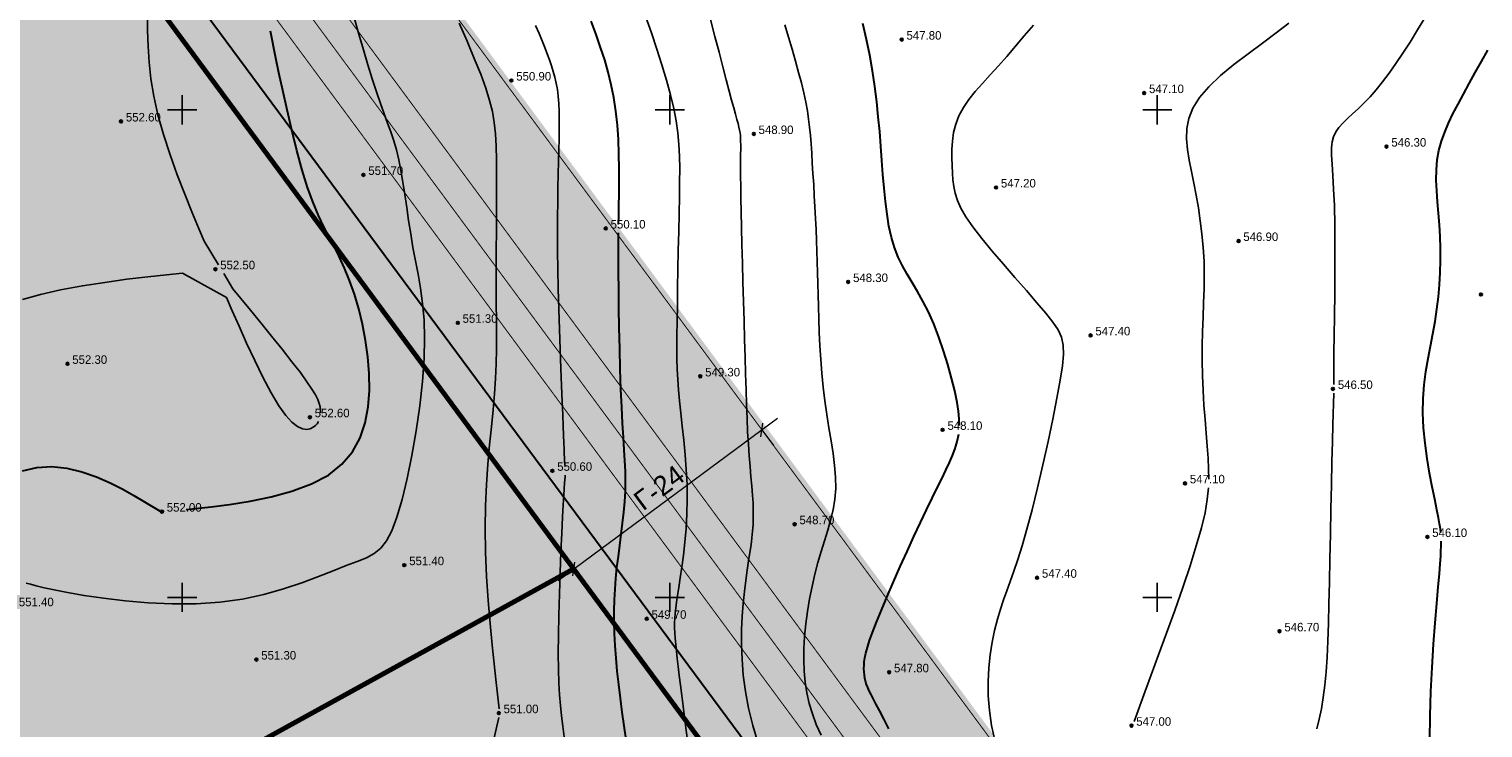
# Model space of a CAD drawing. Extents: x 10527 to 38813, y 13847 to 37526.
# Tile 980 of 1056: x 35937 to 36086, y 36875 to 36946. Entities that reach past the tile are written whole.
import ezdxf

# ---------------------------------------------------------------- set-up
doc = ezdxf.new("R2010")
doc.units = 0
doc.header["$LTSCALE"] = 0.5
doc.header["$MEASUREMENT"] = 0
doc.header["$PDMODE"] = 32
doc.header["$PDSIZE"] = 0.3
for name, pattern in [('CONTI', [0]), ('GOST2.303 6', [12, 8, -1.5, 1, -1.5]), ('STRIH_1', [3, 2, -1])]:
    doc.linetypes.add(name, pattern=pattern)
for name, color, linetype in [('(004) Точки рельефа', 7, 'Continuous'), ('GORIZDEFAULT', 32, 'CONTI'), ('PI_TTDEFAULT', 5, 'CONTI'), ('SETKR', 2, 'CONTI'), ('Штрих Стекло', 7, 'Continuous')]:
    doc.layers.add(name, color=color, linetype=linetype)
doc.layers.add('(032) Горизонтали утолщенные', color=32, linetype='Continuous', lineweight=30)
doc.layers.add('.', color=7, linetype='Continuous', lineweight=15)
doc.styles.add('D-431', font='txt')
doc.styles.add('saddenly', font='arial.ttf')
doc.dimstyles.new('КАТЯ 200-not_rotation', dxfattribs={"dimtxt": 2, "dimasz": 1, "dimexe": 2, "dimexo": 0, "dimgap": 0.5, "dimtad": 1, "dimdec": 0, "dimzin": 0, "dimdsep": 46, "dimtxsty": 'saddenly', "dimblk": 'OBLIQUE', "dimcen": 10, "dimdle": 2, "dimclrd": 18, "dimclre": 18, "dimclrt": 18, "dimadec": 0, "dimazin": 0, "dimtfac": 1, "dimtdec": 0, "dimtofl": 0, "dimtmove": 0, "dimatfit": 3, "dimfxl": 1, "dimtolj": 1, "dimtzin": 0, "dimlwd": 0, "dimlwe": 0, "dimarcsym": 0})

# ---------------------------------------------------------------- blocks, each defined once
blk = doc.blocks.new('BL_333')
at = {"color": 0}
for p, q in [((0, -1.5), (0, 1.5)), ((-1.5, 0), (1.5, 0))]:
    blk.add_line(p, q, dxfattribs=at)
blk = doc.blocks.new('gergrgrre')
at = {"layer": '(032) Горизонтали утолщенные', "color": 32}
for points in [[(360879.7, 4201017.62, 548), (360879.68, 4201018.32, 548), (360879.61, 4201019.1, 548), (360879.47, 4201019.98, 548), (360879.23, 4201021.17, 548), (360878.91, 4201022.48, 548), (360878.53, 4201023.87, 548), (360878.08, 4201025.29, 548), (360877.6, 4201026.69, 548), (360877.08, 4201028.04, 548), (360876.53, 4201029.28, 548), (360875.97, 4201030.38, 548), (360875.42, 4201031.37, 548), (360874.87, 4201032.28, 548), (360874.35, 4201033.15, 548), (360873.87, 4201034.01, 548), (360873.43, 4201034.9, 548), (360873.05, 4201035.87, 548), (360872.73, 4201036.92, 548), (360872.48, 4201038.08, 548), (360872.28, 4201039.31, 548), (360872.11, 4201040.61, 548), (360871.98, 4201041.97, 548), (360871.86, 4201043.38, 548), (360871.75, 4201044.82, 548), (360871.65, 4201046.29, 548), (360871.53, 4201047.79, 548), (360871.39, 4201049.3, 548), (360871.23, 4201050.84, 548), (360871.03, 4201052.41, 548), (360870.8, 4201053.99, 548), (360870.51, 4201055.6, 548), (360870.17, 4201057.23, 548), (360869.79, 4201058.85, 548)], [(360844.75, 4201038.28, 550), (360844.77, 4201039.18, 550), (360844.79, 4201040.2, 550), (360844.81, 4201041.33, 550), (360844.82, 4201042.61, 550), (360844.82, 4201044, 550), (360844.79, 4201045.46, 550), (360844.73, 4201046.95, 550), (360844.63, 4201048.44, 550), (360844.48, 4201049.88, 550), (360844.28, 4201051.26, 550), (360844.01, 4201052.58, 550), (360843.7, 4201053.86, 550), (360843.33, 4201055.13, 550), (360842.91, 4201056.41, 550), (360842.45, 4201057.72, 550), (360841.94, 4201059.09, 550)], [(360929.08, 4201006.64, 546), (360929.03, 4201007.03, 546), (360928.95, 4201007.53, 546), (360928.83, 4201008.17, 546), (360928.67, 4201008.99, 546), (360928.45, 4201010.07, 546), (360928.19, 4201011.33, 546), (360927.92, 4201012.74, 546), (360927.67, 4201014.25, 546), (360927.45, 4201015.81, 546), (360927.29, 4201017.38, 546), (360927.22, 4201018.93, 546), (360927.25, 4201020.4, 546), (360927.36, 4201021.81, 546), (360927.54, 4201023.17, 546), (360927.76, 4201024.49, 546), (360928.01, 4201025.77, 546), (360928.26, 4201027.04, 546), (360928.49, 4201028.3, 546), (360928.68, 4201029.55, 546), (360928.83, 4201030.81, 546), (360928.94, 4201032.07, 546), (360929.01, 4201033.32, 546), (360929.05, 4201034.56, 546), (360929.04, 4201035.8, 546), (360929, 4201037.02, 546), (360928.92, 4201038.22, 546), (360928.83, 4201039.4, 546), (360928.73, 4201040.56, 546), (360928.66, 4201041.69, 546), (360928.61, 4201042.79, 546), (360928.63, 4201043.85, 546), (360928.71, 4201044.87, 546), (360928.88, 4201045.84, 546), (360929.14, 4201046.79, 546), (360929.47, 4201047.71, 546), (360929.87, 4201048.65, 546), (360930.32, 4201049.59, 546), (360930.84, 4201050.58, 546), (360931.39, 4201051.61, 546), (360931.98, 4201052.7, 546), (360932.61, 4201053.83, 546), (360933.25, 4201054.97, 546), (360933.91, 4201056.12, 546)], [(360800.4, 4201009, 552), (360801.36, 4201009.11, 552), (360802.97, 4201009.29, 552), (360804.87, 4201009.53, 552), (360806.96, 4201009.87, 552), (360809.13, 4201010.31, 552), (360811.26, 4201010.89, 552), (360813.25, 4201011.63, 552), (360814.99, 4201012.54, 552), (360816.39, 4201013.65, 552), (360817.46, 4201014.93, 552), (360818.25, 4201016.36, 552), (360818.77, 4201017.91, 552), (360819.08, 4201019.54, 552), (360819.21, 4201021.23, 552), (360819.19, 4201022.95, 552), (360819.05, 4201024.66, 552), (360818.81, 4201026.36, 552), (360818.49, 4201028.02, 552), (360818.1, 4201029.61, 552), (360817.66, 4201031.11, 552), (360817.17, 4201032.51, 552), (360816.66, 4201033.77, 552), (360816.14, 4201034.9, 552), (360815.61, 4201035.95, 552), (360815.07, 4201036.97, 552), (360814.53, 4201038.02, 552), (360813.98, 4201039.17, 552), (360813.43, 4201040.49, 552), (360812.87, 4201042.03, 552), (360812.31, 4201043.83, 552), (360811.77, 4201045.82, 552), (360811.24, 4201047.91, 552), (360810.76, 4201050, 552), (360810.31, 4201052, 552), (360809.93, 4201053.8, 552), (360809.61, 4201055.32, 552), (360809.07, 4201058.06, 552)], [(360845.52, 4200985.41, 550), (360845.32, 4200986.82, 550), (360845.13, 4200988.24, 550), (360844.94, 4200989.65, 550), (360844.77, 4200991.05, 550), (360844.62, 4200992.43, 550), (360844.49, 4200993.77, 550), (360844.39, 4200995.06, 550), (360844.32, 4200996.29, 550), (360844.29, 4200997.47, 550), (360844.3, 4200998.62, 550), (360844.33, 4200999.74, 550), (360844.39, 4201000.84, 550), (360844.48, 4201001.95, 550), (360844.59, 4201003.06, 550), (360844.73, 4201004.19, 550), (360844.87, 4201005.33, 550), (360845.03, 4201006.47, 550), (360845.17, 4201007.61, 550), (360845.3, 4201008.73, 550), (360845.4, 4201009.82, 550), (360845.46, 4201010.88, 550), (360845.48, 4201011.91, 550), (360845.46, 4201012.93, 550), (360845.41, 4201014, 550), (360845.34, 4201015.14, 550), (360845.25, 4201016.41, 550), (360845.16, 4201017.85, 550), (360845.07, 4201019.49, 550), (360844.99, 4201021.36, 550), (360844.93, 4201023.4, 550), (360844.87, 4201025.53, 550), (360844.83, 4201027.66, 550), (360844.79, 4201029.72, 550), (360844.77, 4201031.62, 550), (360844.75, 4201033.28, 550), (360844.74, 4201034.59, 550), (360844.73, 4201035.67, 550), (360844.73, 4201036.59, 550), (360844.74, 4201037.4, 550)], [(360872.46, 4200986.5, 548), (360871.94, 4200987.55, 548), (360871.51, 4200988.39, 548), (360871.15, 4200989.07, 548), (360870.87, 4200989.62, 548), (360870.64, 4200990.05, 548), (360870.46, 4200990.42, 548), (360870.31, 4200990.75, 548), (360870.19, 4200991.07, 548), (360870.09, 4200991.39, 548), (360870.02, 4200991.71, 548), (360869.97, 4200992.03, 548), (360869.94, 4200992.35, 548), (360869.92, 4200992.69, 548), (360869.93, 4200993.04, 548), (360869.95, 4200993.4, 548), (360870.01, 4200993.81, 548), (360870.11, 4200994.28, 548), (360870.27, 4200994.86, 548), (360870.49, 4200995.56, 548), (360870.8, 4200996.41, 548), (360871.2, 4200997.45, 548), (360871.71, 4200998.69, 548), (360872.3, 4201000.08, 548), (360872.95, 4201001.59, 548), (360873.64, 4201003.15, 548), (360874.34, 4201004.72, 548), (360875.04, 4201006.25, 548), (360875.72, 4201007.68, 548), (360876.34, 4201008.99, 548), (360876.91, 4201010.16, 548), (360877.43, 4201011.22, 548), (360877.89, 4201012.17, 548), (360878.31, 4201013.04, 548), (360878.68, 4201013.82, 548), (360878.99, 4201014.55, 548), (360879.28, 4201015.28, 548), (360879.49, 4201016, 548), (360879.64, 4201016.74, 548)], [(360783.61, 4201012.98, 552), (360785.1, 4201013.31, 552), (360786.63, 4201013.41, 552), (360788.17, 4201013.25, 552), (360789.71, 4201012.88, 552), (360791.2, 4201012.35, 552), (360792.61, 4201011.73, 552), (360793.9, 4201011.08, 552), (360795.03, 4201010.44, 552), (360795.97, 4201009.89, 552), (360797.93, 4201008.75, 552)], [(360927.96, 4200985.39, 546), (360927.97, 4200987.86, 546), (360928.05, 4200990.35, 546), (360928.17, 4200992.82, 546), (360928.33, 4200995.19, 546), (360928.5, 4200997.4, 546), (360928.67, 4200999.38, 546), (360928.81, 4201001.07, 546), (360928.93, 4201002.41, 546), (360929.01, 4201003.44, 546), (360929.06, 4201004.23, 546), (360929.09, 4201004.8, 546), (360929.11, 4201005.22, 546), (360929.12, 4201005.52, 546), (360929.12, 4201005.76, 546)]]:
    blk.add_polyline3d(points, dxfattribs=at)
at = {"layer": 'GORIZDEFAULT', "color": 32}
for points in [[(360784.02, 4201001.47, 551.5), (360784.45, 4201001.35, 551.5), (360785.04, 4201001.19, 551.5), (360785.84, 4201000.99, 551.5), (360786.89, 4201000.76, 551.5), (360788.25, 4201000.49, 551.5), (360789.95, 4201000.19, 551.5), (360791.94, 4200999.9, 551.5), (360794.15, 4200999.63, 551.5), (360796.52, 4200999.43, 551.5), (360798.97, 4200999.32, 551.5), (360801.44, 4200999.33, 551.5), (360803.86, 4200999.49, 551.5), (360806.18, 4200999.82, 551.5), (360808.36, 4201000.3, 551.5), (360810.39, 4201000.87, 551.5), (360812.27, 4201001.49, 551.5), (360813.98, 4201002.13, 551.5), (360815.5, 4201002.73, 551.5), (360816.83, 4201003.26, 551.5), (360817.95, 4201003.69, 551.5), (360818.89, 4201004.07, 551.5), (360819.69, 4201004.5, 551.5), (360820.37, 4201005.05, 551.5), (360820.96, 4201005.8, 551.5), (360821.51, 4201006.84, 551.5), (360822.03, 4201008.23, 551.5), (360822.55, 4201010.03, 551.5), (360823.07, 4201012.18, 551.5), (360823.56, 4201014.56, 551.5), (360824, 4201017.09, 551.5), (360824.37, 4201019.65, 551.5), (360824.65, 4201022.15, 551.5), (360824.82, 4201024.49, 551.5), (360824.86, 4201026.58, 551.5), (360824.8, 4201028.46, 551.5), (360824.65, 4201030.15, 551.5), (360824.44, 4201031.7, 551.5), (360824.19, 4201033.15, 551.5), (360823.93, 4201034.53, 551.5), (360823.67, 4201035.9, 551.5), (360823.44, 4201037.27, 551.5), (360823.22, 4201038.65, 551.5), (360823.03, 4201040, 551.5), (360822.83, 4201041.32, 551.5), (360822.64, 4201042.59, 551.5), (360822.43, 4201043.78, 551.5), (360822.21, 4201044.89, 551.5), (360821.97, 4201045.89, 551.5), (360821.7, 4201046.83, 551.5), (360821.4, 4201047.74, 551.5), (360821.07, 4201048.65, 551.5), (360820.72, 4201049.61, 551.5), (360820.34, 4201050.67, 551.5), (360819.93, 4201051.84, 551.5), (360819.49, 4201053.18, 551.5), (360819.04, 4201054.63, 551.5), (360818.58, 4201056.17, 551.5), (360818.12, 4201057.75, 551.5), (360817.67, 4201059.34, 551.5)], [(360803.73, 4201034.09, 552.5), (360802.26, 4201036.54, 552.5), (360801.68, 4201037.9, 552.5), (360801, 4201039.53, 552.5), (360800.26, 4201041.37, 552.5), (360799.5, 4201043.35, 552.5), (360798.76, 4201045.4, 552.5), (360798.09, 4201047.47, 552.5), (360797.52, 4201049.48, 552.5), (360797.1, 4201051.39, 552.5), (360796.8, 4201053.19, 552.5), (360796.61, 4201054.9, 552.5), (360796.5, 4201056.55, 552.5), (360796.46, 4201058.15, 552.5), (360796.45, 4201059.71, 552.5)], [(360839.26, 4201013.42, 550.5), (360839.25, 4201013.67, 550.5), (360839.22, 4201013.95, 550.5), (360839.2, 4201014.29, 550.5), (360839.18, 4201014.71, 550.5), (360839.16, 4201015.22, 550.5), (360839.13, 4201015.85, 550.5), (360839.11, 4201016.63, 550.5), (360839.07, 4201017.57, 550.5), (360839.03, 4201018.71, 550.5), (360838.97, 4201020.08, 550.5), (360838.91, 4201021.68, 550.5), (360838.84, 4201023.49, 550.5), (360838.76, 4201025.44, 550.5), (360838.69, 4201027.48, 550.5), (360838.62, 4201029.56, 550.5), (360838.56, 4201031.63, 550.5), (360838.52, 4201033.64, 550.5), (360838.49, 4201035.54, 550.5), (360838.49, 4201037.33, 550.5), (360838.49, 4201039, 550.5), (360838.51, 4201040.57, 550.5), (360838.53, 4201042.04, 550.5), (360838.56, 4201043.42, 550.5), (360838.59, 4201044.7, 550.5), (360838.63, 4201045.89, 550.5), (360838.65, 4201047, 550.5), (360838.67, 4201048.03, 550.5), (360838.67, 4201048.98, 550.5), (360838.66, 4201049.85, 550.5), (360838.63, 4201050.67, 550.5), (360838.57, 4201051.41, 550.5), (360838.48, 4201052.1, 550.5), (360838.37, 4201052.74, 550.5), (360838.23, 4201053.35, 550.5), (360838.06, 4201053.95, 550.5), (360837.88, 4201054.53, 550.5), (360837.67, 4201055.12, 550.5), (360837.44, 4201055.74, 550.5), (360837.19, 4201056.39, 550.5), (360836.91, 4201057.08, 550.5), (360836.6, 4201057.83, 550.5), (360836.24, 4201058.66, 550.5)], [(360859.06, 4200985.02, 549), (360858.51, 4200986.85, 549), (360858.08, 4200988.62, 549), (360857.76, 4200990.35, 549), (360857.54, 4200992.03, 549), (360857.41, 4200993.64, 549), (360857.35, 4200995.19, 549), (360857.36, 4200996.66, 549), (360857.42, 4200998.06, 549), (360857.52, 4200999.37, 549), (360857.65, 4201000.6, 549), (360857.79, 4201001.74, 549), (360857.94, 4201002.79, 549), (360858.09, 4201003.74, 549), (360858.22, 4201004.6, 549), (360858.34, 4201005.37, 549), (360858.43, 4201006.09, 549), (360858.5, 4201006.78, 549), (360858.55, 4201007.45, 549), (360858.57, 4201008.14, 549), (360858.57, 4201008.87, 549), (360858.54, 4201009.65, 549), (360858.48, 4201010.49, 549), (360858.41, 4201011.4, 549), (360858.33, 4201012.37, 549), (360858.24, 4201013.41, 549), (360858.15, 4201014.53, 549), (360858.07, 4201015.72, 549), (360857.99, 4201016.99, 549), (360857.93, 4201018.34, 549), (360857.87, 4201019.77, 549), (360857.82, 4201021.3, 549), (360857.77, 4201022.92, 549), (360857.73, 4201024.63, 549), (360857.67, 4201026.45, 549), (360857.62, 4201028.37, 549), (360857.56, 4201030.34, 549), (360857.51, 4201032.33, 549), (360857.45, 4201034.29, 549), (360857.4, 4201036.18, 549), (360857.36, 4201037.94, 549), (360857.32, 4201039.55, 549), (360857.3, 4201040.95, 549), (360857.28, 4201042.17, 549), (360857.27, 4201043.21, 549), (360857.27, 4201044.09, 549), (360857.27, 4201044.83, 549), (360857.27, 4201045.45, 549), (360857.28, 4201045.97, 549), (360857.28, 4201046.4, 549), (360857.27, 4201046.76, 549), (360857.26, 4201047.07, 549), (360857.24, 4201047.36, 549), (360857.21, 4201047.63, 549), (360857.16, 4201047.91, 549), (360857.09, 4201048.23, 549), (360857, 4201048.59, 549), (360856.88, 4201049.02, 549), (360856.73, 4201049.55, 549), (360856.56, 4201050.2, 549), (360856.34, 4201050.98, 549), (360856.09, 4201051.93, 549), (360855.79, 4201053.07, 549), (360855.44, 4201054.4, 549), (360855.06, 4201055.91, 549), (360854.64, 4201057.54, 549), (360854.19, 4201059.27, 549)], [(360883.34, 4200985.35, 547.5), (360883, 4200986.87, 547.5), (360882.78, 4200988.4, 547.5), (360882.67, 4200989.9, 547.5), (360882.65, 4200991.36, 547.5), (360882.72, 4200992.77, 547.5), (360882.86, 4200994.12, 547.5), (360883.06, 4200995.4, 547.5), (360883.32, 4200996.61, 547.5), (360883.6, 4200997.75, 547.5), (360883.91, 4200998.79, 547.5), (360884.23, 4200999.75, 547.5), (360884.56, 4201000.68, 547.5), (360884.92, 4201001.64, 547.5), (360885.29, 4201002.68, 547.5), (360885.7, 4201003.88, 547.5), (360886.15, 4201005.3, 547.5), (360886.63, 4201006.99, 547.5), (360887.16, 4201008.99, 547.5), (360887.71, 4201011.22, 547.5), (360888.26, 4201013.59, 547.5), (360888.79, 4201015.98, 547.5), (360889.28, 4201018.29, 547.5), (360889.71, 4201020.42, 547.5), (360890.05, 4201022.26, 547.5), (360890.28, 4201023.74, 547.5), (360890.39, 4201024.91, 547.5), (360890.36, 4201025.86, 547.5), (360890.18, 4201026.68, 547.5), (360889.83, 4201027.44, 547.5), (360889.3, 4201028.23, 547.5), (360888.57, 4201029.14, 547.5), (360887.65, 4201030.22, 547.5), (360886.57, 4201031.46, 547.5), (360885.4, 4201032.79, 547.5), (360884.21, 4201034.16, 547.5), (360883.05, 4201035.52, 547.5), (360881.99, 4201036.82, 547.5), (360881.08, 4201038, 547.5), (360880.38, 4201039.04, 547.5), (360879.86, 4201039.93, 547.5), (360879.5, 4201040.72, 547.5), (360879.27, 4201041.45, 547.5), (360879.13, 4201042.13, 547.5), (360879.04, 4201042.81, 547.5), (360878.99, 4201043.52, 547.5), (360878.95, 4201044.28, 547.5), (360878.92, 4201045.09, 547.5), (360878.92, 4201045.93, 547.5), (360878.98, 4201046.79, 547.5), (360879.11, 4201047.67, 547.5), (360879.33, 4201048.54, 547.5), (360879.66, 4201049.4, 547.5), (360880.11, 4201050.23, 547.5), (360880.68, 4201051.05, 547.5), (360881.33, 4201051.87, 547.5), (360882.06, 4201052.71, 547.5), (360882.86, 4201053.58, 547.5), (360883.7, 4201054.5, 547.5), (360884.57, 4201055.48, 547.5), (360885.45, 4201056.52, 547.5), (360886.36, 4201057.61, 547.5), (360887.3, 4201058.7, 547.5)], [(360865.52, 4200985.85, 548.5), (360865.03, 4200986.96, 548.5), (360864.63, 4200988.05, 548.5), (360864.3, 4200989.13, 548.5), (360864.06, 4200990.22, 548.5), (360863.89, 4200991.31, 548.5), (360863.78, 4200992.43, 548.5), (360863.74, 4200993.58, 548.5), (360863.76, 4200994.77, 548.5), (360863.83, 4200996, 548.5), (360863.96, 4200997.27, 548.5), (360864.13, 4200998.56, 548.5), (360864.34, 4200999.85, 548.5), (360864.59, 4201001.13, 548.5), (360864.88, 4201002.37, 548.5), (360865.19, 4201003.57, 548.5), (360865.53, 4201004.71, 548.5), (360865.87, 4201005.81, 548.5), (360866.2, 4201006.88, 548.5), (360866.5, 4201007.93, 548.5), (360866.75, 4201008.98, 548.5), (360866.93, 4201010.06, 548.5), (360867.02, 4201011.16, 548.5), (360867.01, 4201012.32, 548.5), (360866.91, 4201013.52, 548.5), (360866.75, 4201014.77, 548.5), (360866.55, 4201016.06, 548.5), (360866.32, 4201017.39, 548.5), (360866.1, 4201018.75, 548.5), (360865.89, 4201020.14, 548.5), (360865.72, 4201021.55, 548.5), (360865.58, 4201022.98, 548.5), (360865.48, 4201024.4, 548.5), (360865.4, 4201025.81, 548.5), (360865.33, 4201027.19, 548.5), (360865.29, 4201028.53, 548.5), (360865.25, 4201029.82, 548.5), (360865.21, 4201031.04, 548.5), (360865.18, 4201032.2, 548.5), (360865.15, 4201033.32, 548.5), (360865.12, 4201034.42, 548.5), (360865.08, 4201035.51, 548.5), (360865.04, 4201036.61, 548.5), (360865, 4201037.72, 548.5), (360864.94, 4201038.87, 548.5), (360864.89, 4201040.04, 548.5), (360864.82, 4201041.2, 548.5), (360864.76, 4201042.36, 548.5), (360864.69, 4201043.48, 548.5), (360864.62, 4201044.55, 548.5), (360864.56, 4201045.57, 548.5), (360864.49, 4201046.5, 548.5), (360864.43, 4201047.38, 548.5), (360864.34, 4201048.23, 548.5), (360864.24, 4201049.06, 548.5), (360864.12, 4201049.91, 548.5), (360863.96, 4201050.8, 548.5), (360863.75, 4201051.74, 548.5), (360863.5, 4201052.76, 548.5), (360863.21, 4201053.85, 548.5), (360862.89, 4201055, 548.5), (360862.54, 4201056.21, 548.5), (360862.18, 4201057.45, 548.5), (360861.81, 4201058.72, 548.5)], [(360918.09, 4201021.82, 546.5), (360918.11, 4201025.07, 546.5), (360918.14, 4201026.81, 546.5), (360918.17, 4201028.88, 546.5), (360918.19, 4201031.16, 546.5), (360918.21, 4201033.54, 546.5), (360918.22, 4201035.91, 546.5), (360918.2, 4201038.16, 546.5), (360918.16, 4201040.18, 546.5), (360918.08, 4201041.88, 546.5), (360918, 4201043.28, 546.5), (360917.92, 4201044.42, 546.5), (360917.87, 4201045.34, 546.5), (360917.87, 4201046.1, 546.5), (360917.92, 4201046.72, 546.5), (360918.06, 4201047.25, 546.5), (360918.3, 4201047.74, 546.5), (360918.63, 4201048.2, 546.5), (360919.03, 4201048.65, 546.5), (360919.51, 4201049.1, 546.5), (360920.03, 4201049.58, 546.5), (360920.6, 4201050.1, 546.5), (360921.19, 4201050.68, 546.5), (360921.81, 4201051.33, 546.5), (360922.44, 4201052.06, 546.5), (360923.09, 4201052.87, 546.5), (360923.76, 4201053.76, 546.5), (360924.46, 4201054.74, 546.5), (360925.18, 4201055.81, 546.5), (360925.92, 4201056.96, 546.5), (360926.69, 4201058.21, 546.5), (360927.5, 4201059.54, 546.5)], [(360851.8, 4200985.58, 549.5), (360851.66, 4200986.63, 549.5), (360851.52, 4200987.72, 549.5), (360851.38, 4200988.83, 549.5), (360851.24, 4200989.93, 549.5), (360851.11, 4200990.99, 549.5), (360850.98, 4200991.99, 549.5), (360850.87, 4200992.9, 549.5), (360850.77, 4200993.73, 549.5), (360850.69, 4200994.49, 549.5), (360850.62, 4200995.17, 549.5), (360850.56, 4200995.8, 549.5), (360850.52, 4200996.37, 549.5), (360850.5, 4200996.89, 549.5), (360850.5, 4200997.38, 549.5), (360850.52, 4200997.86, 549.5), (360850.56, 4200998.35, 549.5), (360850.61, 4200998.88, 549.5), (360850.69, 4200999.49, 549.5), (360850.8, 4201000.19, 549.5), (360850.93, 4201001.02, 549.5), (360851.08, 4201002, 549.5), (360851.24, 4201003.1, 549.5), (360851.41, 4201004.33, 549.5), (360851.56, 4201005.65, 549.5), (360851.68, 4201007.05, 549.5), (360851.76, 4201008.52, 549.5), (360851.8, 4201010.03, 549.5), (360851.77, 4201011.56, 549.5), (360851.69, 4201013.11, 549.5), (360851.57, 4201014.63, 549.5), (360851.43, 4201016.12, 549.5), (360851.28, 4201017.55, 549.5), (360851.13, 4201018.9, 549.5), (360851, 4201020.15, 549.5), (360850.9, 4201021.29, 549.5), (360850.82, 4201022.35, 549.5), (360850.77, 4201023.4, 549.5), (360850.74, 4201024.46, 549.5), (360850.73, 4201025.61, 549.5), (360850.74, 4201026.87, 549.5), (360850.75, 4201028.31, 549.5), (360850.78, 4201029.94, 549.5), (360850.81, 4201031.74, 549.5), (360850.84, 4201033.65, 549.5), (360850.88, 4201035.59, 549.5), (360850.92, 4201037.51, 549.5), (360850.95, 4201039.36, 549.5), (360850.99, 4201041.07, 549.5), (360851.01, 4201042.6, 549.5), (360851.02, 4201043.98, 549.5), (360851, 4201045.25, 549.5), (360850.94, 4201046.45, 549.5), (360850.83, 4201047.64, 549.5), (360850.66, 4201048.86, 549.5), (360850.41, 4201050.15, 549.5), (360850.08, 4201051.54, 549.5), (360849.67, 4201053.04, 549.5), (360849.2, 4201054.61, 549.5), (360848.68, 4201056.24, 549.5), (360848.12, 4201057.91, 549.5), (360847.53, 4201059.6, 549.5)], [(360832.5, 4200988.57, 551), (360832.15, 4200991.56, 551), (360831.98, 4200993.17, 551), (360831.78, 4200995.11, 551), (360831.58, 4200997.31, 551), (360831.38, 4200999.68, 551), (360831.22, 4201002.15, 551), (360831.11, 4201004.64, 551), (360831.07, 4201007.08, 551), (360831.1, 4201009.4, 551), (360831.2, 4201011.59, 551), (360831.35, 4201013.67, 551), (360831.53, 4201015.63, 551), (360831.71, 4201017.48, 551), (360831.89, 4201019.23, 551), (360832.03, 4201020.89, 551), (360832.13, 4201022.45, 551), (360832.19, 4201023.96, 551), (360832.22, 4201025.44, 551), (360832.23, 4201026.93, 551), (360832.22, 4201028.46, 551), (360832.21, 4201030.07, 551), (360832.2, 4201031.8, 551), (360832.2, 4201033.66, 551), (360832.21, 4201035.61, 551), (360832.23, 4201037.59, 551), (360832.24, 4201039.57, 551), (360832.25, 4201041.48, 551), (360832.25, 4201043.27, 551), (360832.23, 4201044.88, 551), (360832.2, 4201046.29, 551), (360832.13, 4201047.54, 551), (360832.01, 4201048.69, 551), (360831.82, 4201049.82, 551), (360831.53, 4201050.97, 551), (360831.14, 4201052.23, 551), (360830.62, 4201053.65, 551), (360829.96, 4201055.28, 551), (360829.21, 4201057.06, 551), (360828.39, 4201058.91, 551)], [(360905.27, 4201012.13, 547), (360905.25, 4201013.18, 547), (360905.2, 4201014.27, 547), (360905.11, 4201015.51, 547), (360905, 4201016.84, 547), (360904.89, 4201018.25, 547), (360904.78, 4201019.72, 547), (360904.69, 4201021.22, 547), (360904.62, 4201022.75, 547), (360904.59, 4201024.27, 547), (360904.6, 4201025.78, 547), (360904.64, 4201027.27, 547), (360904.69, 4201028.74, 547), (360904.75, 4201030.2, 547), (360904.79, 4201031.64, 547), (360904.81, 4201033.07, 547), (360904.79, 4201034.48, 547), (360904.71, 4201035.88, 547), (360904.58, 4201037.27, 547), (360904.41, 4201038.62, 547), (360904.21, 4201039.95, 547), (360903.99, 4201041.24, 547), (360903.75, 4201042.49, 547), (360903.51, 4201043.69, 547), (360903.28, 4201044.84, 547), (360903.09, 4201045.94, 547), (360902.99, 4201047.02, 547), (360903.02, 4201048.08, 547), (360903.22, 4201049.13, 547), (360903.64, 4201050.19, 547), (360904.33, 4201051.27, 547), (360905.29, 4201052.38, 547), (360906.49, 4201053.51, 547), (360907.85, 4201054.64, 547), (360909.31, 4201055.76, 547), (360910.78, 4201056.85, 547), (360912.2, 4201057.91, 547), (360913.5, 4201058.91, 547)], [(360783.61, 4201030.56, 552.5), (360785.46, 4201031.08, 552.5), (360787.53, 4201031.55, 552.5), (360789.77, 4201031.96, 552.5), (360792.07, 4201032.31, 552.5), (360794.33, 4201032.62, 552.5), (360796.48, 4201032.87, 552.5), (360798.41, 4201033.08, 552.5), (360800.02, 4201033.25, 552.5), (360804.56, 4201030.75, 552.5), (360805.14, 4201029.4, 552.5), (360805.84, 4201027.81, 552.5), (360806.61, 4201026.07, 552.5), (360807.44, 4201024.29, 552.5), (360808.28, 4201022.57, 552.5), (360809.12, 4201020.99, 552.5), (360809.9, 4201019.66, 552.5), (360810.62, 4201018.66, 552.5), (360811.26, 4201017.96, 552.5), (360811.83, 4201017.51, 552.5), (360812.34, 4201017.29, 552.5), (360812.77, 4201017.23, 552.5), (360813.14, 4201017.29, 552.5), (360813.44, 4201017.44, 552.5), (360813.66, 4201017.61, 552.5), (360813.84, 4201017.81, 552.5), (360813.97, 4201018.03, 552.5)], [(360814.17, 4201018.91, 552.5), (360814.17, 4201019.08, 552.5), (360814.17, 4201019.25, 552.5), (360814.14, 4201019.55, 552.5), (360814.06, 4201019.89, 552.5), (360813.92, 4201020.28, 552.5), (360813.68, 4201020.76, 552.5), (360813.31, 4201021.36, 552.5), (360812.8, 4201022.11, 552.5), (360812.12, 4201023.05, 552.5), (360811.26, 4201024.17, 552.5), (360810.26, 4201025.44, 552.5), (360809.17, 4201026.79, 552.5), (360808.07, 4201028.15, 552.5), (360807, 4201029.46, 552.5), (360806.02, 4201030.65, 552.5), (360805.19, 4201031.65, 552.5), (360804.26, 4201033.21, 552.5)], [(360916.37, 4200986.53, 546.5), (360916.6, 4200987.52, 546.5), (360916.82, 4200988.58, 546.5), (360917.02, 4200989.74, 546.5), (360917.19, 4200990.99, 546.5), (360917.31, 4200992.36, 546.5), (360917.41, 4200993.87, 546.5), (360917.49, 4200995.52, 546.5), (360917.55, 4200997.34, 546.5), (360917.6, 4200999.34, 546.5), (360917.65, 4201001.55, 546.5), (360917.7, 4201003.95, 546.5), (360917.75, 4201006.48, 546.5), (360917.8, 4201009.05, 546.5), (360917.86, 4201011.54, 546.5), (360917.91, 4201013.89, 546.5), (360917.96, 4201015.98, 546.5), (360918, 4201017.72, 546.5), (360918.1, 4201020.94, 546.5)], [(360839.18, 4200985.68, 550.5), (360839.03, 4200986.8, 550.5), (360838.9, 4200987.85, 550.5), (360838.79, 4200988.9, 550.5), (360838.7, 4200990, 550.5), (360838.63, 4200991.22, 550.5), (360838.59, 4200992.61, 550.5), (360838.57, 4200994.23, 550.5), (360838.59, 4200996.11, 550.5), (360838.63, 4200998.19, 550.5), (360838.68, 4201000.37, 550.5), (360838.76, 4201002.56, 550.5), (360838.84, 4201004.67, 550.5), (360838.92, 4201006.59, 550.5), (360839, 4201008.25, 550.5), (360839.07, 4201009.49, 550.5), (360839.13, 4201010.46, 550.5), (360839.18, 4201011.18, 550.5), (360839.22, 4201011.71, 550.5), (360839.25, 4201012.08, 550.5), (360839.28, 4201012.34, 550.5), (360839.29, 4201012.54, 550.5)], [(360897.62, 4200987.28, 547), (360898.74, 4200990.37, 547), (360899.38, 4200992.07, 547), (360900.12, 4200994.09, 547), (360900.94, 4200996.32, 547), (360901.78, 4200998.66, 547), (360902.6, 4201001.01, 547), (360903.36, 4201003.25, 547), (360904, 4201005.28, 547), (360904.52, 4201007.12, 547), (360904.89, 4201008.68, 547), (360905.12, 4201010.03, 547), (360905.24, 4201011.25, 547)], [(360831.62, 4200983.94, 551), (360832.47, 4200987.69, 551)]]:
    blk.add_polyline3d(points, dxfattribs=at)
at = {"layer": 'PI_TTDEFAULT', "color": 5}
for p in [(360873.79, 4201057.21, 547.8), (360833.76, 4201053.01, 550.9), (360898.65, 4201051.72, 547.1), (360793.73, 4201048.82, 552.6), (360858.62, 4201047.53, 548.9), (360923.5, 4201046.23, 546.3), (360818.59, 4201043.33, 551.7), (360883.47, 4201042.04, 547.2), (360843.44, 4201037.84, 550.1), (360908.33, 4201036.55, 546.9), (360803.41, 4201033.65, 552.5), (360868.3, 4201032.35, 548.3), (360933.19, 4201031.06, 545.8), (360828.27, 4201028.16, 551.3), (360893.16, 4201026.87, 547.4), (360788.24, 4201023.96, 552.3), (360853.13, 4201022.67, 549.3), (360918.01, 4201021.38, 546.5), (360813.1, 4201018.47, 552.6), (360877.98, 4201017.18, 548.1), (360837.96, 4201012.98, 550.6), (360902.84, 4201011.69, 547.1), (360797.93, 4201008.79, 552), (360862.81, 4201007.5, 548.7), (360927.7, 4201006.2, 546.1), (360822.78, 4201003.3, 551.4), (360887.67, 4201002.01, 547.4), (360847.64, 4200997.81, 549.7), (360912.53, 4200996.52, 546.7), (360807.61, 4200993.62, 551.3), (360872.5, 4200992.32, 547.8), (360832.47, 4200988.13, 551), (360897.35, 4200986.84, 547)]:
    blk.add_point(p, dxfattribs=at)
at = {"layer": 'SETKR', "color": 92}
for p in [(360800, 4201050), (360850, 4201050), (360900, 4201050), (360800, 4201000), (360850, 4201000), (360900, 4201000)]:
    blk.add_blockref('BL_333', p, dxfattribs=at)
at = {"layer": '(004) Точки рельефа', "style": 'D-431'}
for s, p in [('547.80', (360874.28, 4201057.2)), ('550.90', (360834.26, 4201053.01)), ('547.10', (360899.15, 4201051.72)), ('552.60', (360794.23, 4201048.81)), ('548.90', (360859.11, 4201047.52)), ('546.30', (360924, 4201046.23)), ('551.70', (360819.09, 4201043.33)), ('547.20', (360883.96, 4201042.04)), ('550.10', (360843.94, 4201037.83)), ('546.90', (360908.82, 4201036.55)), ('552.50', (360803.9, 4201033.65)), ('548.30', (360868.8, 4201032.34)), ('551.30', (360828.76, 4201028.16)), ('547.40', (360893.65, 4201026.87)), ('552.30', (360788.73, 4201023.95)), ('549.30', (360853.63, 4201022.66)), ('546.50', (360918.51, 4201021.37)), ('552.60', (360813.59, 4201018.47)), ('548.10', (360878.48, 4201017.18)), ('550.60', (360838.46, 4201012.98)), ('547.10', (360903.34, 4201011.69)), ('552.00', (360798.42, 4201008.79)), ('548.70', (360863.3, 4201007.5)), ('546.10', (360928.19, 4201006.19)), ('551.40', (360823.28, 4201003.3)), ('547.40', (360888.17, 4201002.01)), ('551.40', (360783.25, 4200999.09)), ('549.70', (360848.13, 4200997.8)), ('546.70', (360913.03, 4200996.51)), ('551.30', (360808.11, 4200993.62)), ('547.80', (360873, 4200992.31)), ('551.00', (360832.96, 4200988.12)), ('547.00', (360897.84, 4200986.83))]:
    blk.add_text(s, height=0.875, dxfattribs=at).set_placement(p)
blk = doc.blocks.new('_Oblique')
at = {"color": 0, "linetype": 'ByBlock', "lineweight": -2}
blk.add_line((-0.5, -0.5), (0.5, 0.5), dxfattribs=at)
blk = doc.blocks.new('*D722')
at = {"color": 18, "linetype": 'Continuous', "lineweight": 0, "transparency": 16777216}
for p, q in [((35991.6, 36889.85), (36014.11, 36906.49)), ((36012.5, 36905.3), (36013.69, 36903.7)), ((35993.2, 36891.04), (35994.39, 36889.43))]:
    blk.add_line(p, q, dxfattribs=at)
at = {"layer": 'Defpoints', "color": 0, "linetype": 'Continuous', "transparency": 16777216}
for p in [(36012.5, 36905.3), (36012.5, 36905.3), (35993.2, 36891.04)]:
    blk.add_point(p, dxfattribs=at)
at = {"color": 18, "linetype": 'Continuous', "lineweight": 0, "transparency": 16777216}
for p, rotation in [((36012.5, 36905.3), 36.46851905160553), ((35993.2, 36891.04), 216.4685190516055)]:
    blk.add_blockref('_Oblique', p, dxfattribs=dict(at, rotation=rotation))
at = {"color": 18, "linetype": 'Continuous', "transparency": 16777216, "insert": (36001.96, 36899.38), "char_height": 2, "attachment_point": 5, "rotation": 36.4685, "style": 'saddenly'}
blk.add_mtext('\\A1;{\\C1;Г-24}', dxfattribs=at)

msp = doc.modelspace()

# ---------------------------------------------------------------- hatches: boundary and pattern name
at = {"layer": '.', "ltscale": 0.149071}
h = msp.add_hatch(color=256, dxfattribs=at)
h.dxf.hatch_style = 1
h.set_gradient(color1=(255, 255, 255), tint=1)
h.paths.add_polyline_path([(35043.297, 36082.013), (36343.297, 36082.013), (36343.297, 37217.013), (35043.297, 37217.013)])
h.paths.add_polyline_path([(35058.297, 37202.013), (36328.297, 37202.013), (36328.297, 36097.013), (35058.297, 36097.013)], flags=16)
h = msp.add_hatch(color=256, dxfattribs=at)
h.dxf.hatch_style = 1
h.set_gradient(color1=(51, 204, 0), color2=(51, 204, 0), tint=1)
edge = h.paths.add_edge_path()
edge.add_line((36288.012, 36496.449), (35667.551, 36154.533))
edge.add_arc((35662.242, 36164.167), 11, 226.16627, 298.85775, ccw=False)
edge.add_line((35654.623, 36156.232), (35391.724, 36408.641))
edge.add_line((35391.724, 36408.641), (35216.827, 36679.143))
edge.add_line((35216.827, 36679.143), (35208.925, 36674.788))
edge.add_line((35208.925, 36674.788), (35384.735, 36402.875))
edge.add_line((35384.735, 36402.875), (35659.006, 36139.548))
edge.add_line((35659.006, 36139.548), (36312.368, 36499.595))
edge.add_line((36312.368, 36499.595), (35900.999, 37056.168))
edge.add_line((35900.999, 37056.168), (35893.046, 37051.786))
edge.add_line((35893.046, 37051.786), (36291.549, 36512.621))
edge.add_arc((36282.703, 36506.083), 11, -61.14225, 36.46852, ccw=False)
h.paths.add_polyline_path([(35788.729, 36580.117), (35933.158, 36318.028), (35719.583, 36200.333), (35721.176, 36197.413), (35661.011, 36164.107), (35654.839, 36175.32), (35647.364, 36171.52), (35618.976, 36198.774), (35646.046, 36213.852), (35649.614, 36207.218), (35674.926, 36221.152), (35682.742, 36206.954), (35708.361, 36220.905), (35719.584, 36200.333), (35739.746, 36211.444), (35711.107, 36263.414), (35618.055, 36212.136), (35436.785, 36386.172)], flags=16)
edge = h.paths.add_edge_path(flags=17)
edge.add_line((36286.723, 36509.055), (36102.477, 36758.336))
edge.add_arc((36098.456, 36755.364), 5, 36.46852, 118.85775)
edge.add_line((36096.043, 36759.744), (35801.902, 36597.652))
edge.add_arc((35804.315, 36593.273), 5, 118.85775, 208.85775)
edge.add_line((35799.936, 36590.86), (35948.226, 36321.764))
edge.add_arc((35952.605, 36324.177), 5, 208.85775, 298.85775)
edge.add_line((35955.018, 36319.798), (36285.116, 36501.704))
edge.add_arc((36282.703, 36506.083), 5, 298.85775, 396.46852)
h.paths.add_polyline_path([(35809.749, 36591.7), (36097.32, 36750.171), (36276.769, 36507.381), (35954.178, 36329.611)], flags=16)
edge = h.paths.add_edge_path(flags=17)
edge.add_line((35942.971, 36318.868), (35794.681, 36587.964))
edge.add_arc((35790.302, 36585.551), 5, 28.86341, 118.85775)
edge.add_line((35787.889, 36589.93), (35427.68, 36391.431))
edge.add_arc((35430.094, 36387.051), 5, 118.85775, 226.16627)
edge.add_line((35426.631, 36383.445), (35658.779, 36160.56))
edge.add_arc((35662.242, 36164.167), 5, 226.16627, 298.85775)
edge.add_line((35664.655, 36159.788), (35672.305, 36164.004))
edge.add_line((35672.305, 36164.004), (35677.56, 36166.9))
edge.add_line((35677.56, 36166.9), (35941.005, 36312.076))
edge.add_arc((35938.592, 36316.455), 5, 298.85775, 388.85775)
edge = h.paths.add_edge_path(flags=17)
edge.add_arc((35538.825, 36816.052), 5, 28.85775, 118.85775)
edge.add_line((35536.412, 36820.431), (35532.909, 36818.501))
edge.add_line((35532.909, 36818.501), (35681.681, 36548.529))
edge.add_line((35681.681, 36548.529), (35418.652, 36403.582))
edge.add_line((35418.652, 36403.582), (35403.372, 36418.252))
edge.add_line((35403.372, 36418.252), (35246.598, 36660.724))
edge.add_line((35246.598, 36660.724), (35243.394, 36658.959))
edge.add_arc((35245.808, 36654.58), 5, 118.85775, 212.88524)
edge.add_line((35241.609, 36651.865), (35393.741, 36416.571))
edge.add_line((35393.741, 36416.571), (35396.383, 36412.485))
edge.add_line((35396.383, 36412.485), (35414.542, 36395.051))
edge.add_arc((35418.004, 36398.658), 5, 226.16627, 298.85775)
edge.add_line((35420.418, 36394.279), (35689.529, 36542.577))
edge.add_arc((35687.115, 36546.956), 5, 298.85915, 388.85698)
edge.add_line((35691.494, 36549.37), (35543.204, 36818.466))
edge = h.paths.add_edge_path(flags=17)
edge.add_line((35902.201, 37022.006), (35898.082, 37019.736))
edge.add_line((35898.082, 37019.736), (36082.928, 36769.643))
edge.add_line((36082.928, 36769.643), (35798.166, 36612.72))
edge.add_line((35798.166, 36612.72), (35649.393, 36882.692))
edge.add_line((35649.393, 36882.692), (35645.89, 36880.761))
edge.add_arc((35648.303, 36876.382), 5, 118.85775, 208.85855)
edge.add_line((35643.924, 36873.969), (35792.214, 36604.873))
edge.add_arc((35796.593, 36607.286), 5, 208.85775, 298.85137)
edge.add_line((35799.006, 36602.907), (36091.274, 36763.967))
edge.add_arc((36088.861, 36768.346), 5, 298.85775, 396.46852)
edge.add_line((36092.882, 36771.318), (35908.635, 37020.599))
edge.add_arc((35904.615, 37017.627), 5, 36.46939, 118.85775)
at = {"layer": '.', "linetype": 'Continuous', "transparency": 33554544}
h = msp.add_hatch(color=5, dxfattribs=at)
h.dxf.hatch_style = 1
h.set_gradient(color1=(255, 190, 168), color2=(255, 182, 158), one_color=1, tint=0.81)
h.paths.add_polyline_path([(35563.986, 36456.268), (35636.201, 36325.223), (35549.837, 36277.631), (35436.785, 36386.172)])
h.paths.add_polyline_path([(35563.986, 36456.268), (35676.091, 36518.046), (35748.306, 36387.001), (35636.201, 36325.223)])
h.paths.add_polyline_path([(35763.593, 36395.425), (35860.944, 36449.072), (35933.158, 36318.028), (35835.808, 36264.381)])
h.paths.add_polyline_path([(35676.091, 36518.046), (35748.306, 36387.001), (35860.944, 36449.072), (35788.729, 36580.117)])
h.paths.add_polyline_path([(35667.531, 36342.489), (35763.593, 36395.425), (35835.808, 36264.381), (35766.02, 36225.923), (35751.541, 36252.198), (35725.267, 36237.719)])
h.paths.add_polyline_path([(35549.837, 36277.631), (35667.531, 36342.489), (35711.107, 36263.414), (35618.055, 36212.136)])
h.paths.add_polyline_path([(35466.589, 36600.838), (35538.804, 36469.794), (35681.681, 36548.529), (35609.467, 36679.574)])
h.paths.add_polyline_path([(35466.589, 36600.838), (35538.804, 36469.794), (35418.652, 36403.582), (35403.372, 36418.252), (35332.938, 36527.188)])
h.paths.add_polyline_path([(35394.375, 36731.883), (35466.589, 36600.838), (35609.467, 36679.574), (35537.252, 36810.618)])
h.paths.add_polyline_path([(35251.497, 36653.148), (35394.375, 36731.883), (35466.589, 36600.838), (35332.938, 36527.188)])
h.paths.add_polyline_path([(35851.694, 36813.058), (35725.951, 36743.765), (35653.737, 36874.809), (35779.48, 36944.102)])
h.paths.add_polyline_path([(35851.694, 36813.058), (35779.48, 36944.102), (35903.479, 37012.434), (35993.203, 36891.039)])
h.paths.add_polyline_path([(35851.694, 36813.058), (35993.203, 36891.039), (36082.928, 36769.643), (35923.909, 36682.013)])
h.paths.add_polyline_path([(35725.951, 36743.765), (35851.694, 36813.058), (35923.909, 36682.013), (35798.166, 36612.72)])
h.paths.add_polyline_path([(36025.674, 36539.85), (36187.045, 36628.776), (36097.32, 36750.171), (35953.459, 36670.894)])
h.paths.add_polyline_path([(36025.674, 36539.85), (36097.888, 36408.805), (36276.769, 36507.381), (36187.045, 36628.776)])
h.paths.add_polyline_path([(36025.674, 36539.85), (36097.888, 36408.805), (35954.178, 36329.611), (35881.963, 36460.655)])
h.paths.add_polyline_path([(35809.749, 36591.7), (35953.459, 36670.894), (36025.674, 36539.85), (35881.963, 36460.655)])
at = {"layer": 'Штрих Стекло', "linetype": 'Continuous'}
h = msp.add_hatch(color=5, dxfattribs=at)
h.dxf.hatch_style = 1
h.set_gradient(color1=(173, 173, 173), color2=(166, 166, 166), one_color=1, tint=0.65)
edge = h.paths.add_edge_path()
edge.add_line((35220.262, 36694.737), (35202.702, 36685.06))
edge.add_arc((35205.115, 36680.681), 5, 32.88524, 118.85775, ccw=False)
edge.add_line((35209.314, 36683.396), (35213.315, 36677.208))
edge.add_line((35213.315, 36677.208), (35222.095, 36682.046))
edge.add_line((35222.095, 36682.046), (35218.323, 36687.88))
edge.add_arc((35222.687, 36690.349), 5.014, 118.92591, 209.50369, ccw=False)
edge = h.paths.add_edge_path()
edge.add_line((35389.373, 36405.352), (35651.853, 36153.347))
edge.add_arc((35662.242, 36164.167), 15, 226.16627, 298.85775)
edge.add_line((35669.481, 36151.03), (36289.942, 36492.946))
edge.add_arc((36282.703, 36506.083), 15, 298.85775, 396.46852)
edge.add_line((36294.765, 36514.999), (35889.246, 37056.928))
edge.add_arc((35893.267, 37059.9), 5, 118.85775, 216.46852, ccw=False)
edge.add_line((35890.853, 37064.279), (35884.604, 37060.835))
edge.add_line((35884.604, 37060.835), (36292.353, 36513.216))
edge.add_arc((36282.703, 36506.083), 12, -61.14225, 36.46852, ccw=False)
edge.add_line((36288.494, 36495.573), (35660.947, 36154.319))
edge.add_line((35660.947, 36154.319), (35390.568, 36408.587))
edge.add_line((35390.568, 36408.587), (35215.949, 36678.659))
edge.add_line((35215.949, 36678.659), (35213.315, 36677.208))
edge.add_line((35213.315, 36677.208), (35388.049, 36406.958))
edge.add_arc((35395.606, 36411.845), 9, 212.88524, 226.16627)
edge = h.paths.add_edge_path(flags=16)
edge.add_line((35427.68, 36391.431), (35787.889, 36589.93))
edge.add_arc((35790.302, 36585.551), 5, 28.85775, 118.85775, ccw=False)
edge.add_line((35794.681, 36587.964), (35942.971, 36318.868))
edge.add_arc((35938.592, 36316.455), 5, -61.14225, 28.85775, ccw=False)
edge.add_line((35941.005, 36312.076), (35664.655, 36159.788))
edge.add_arc((35662.242, 36164.167), 5, 226.82384, 298.85775, ccw=False)
edge.add_line((35658.82, 36160.521), (35426.625, 36383.45))
edge.add_arc((35430.094, 36387.051), 5, 118.85775, 226.07521, ccw=False)
h.paths.add_polyline_path([(35427.68, 36391.431), (35784.385, 36587.999), (35933.158, 36318.028), (35662.889, 36169.091)], flags=0)
edge = h.paths.add_edge_path(flags=16)
edge.add_line((35801.902, 36597.652), (36096.043, 36759.744))
edge.add_arc((36098.456, 36755.364), 5, 36.46852, 118.85775, ccw=False)
edge.add_line((36102.477, 36758.336), (36286.723, 36509.055))
edge.add_arc((36282.703, 36506.083), 5, -61.14225, 36.46852, ccw=False)
edge.add_line((36285.116, 36501.704), (35955.018, 36319.798))
edge.add_arc((35952.605, 36324.177), 5, 208.85775, 298.85775, ccw=False)
edge.add_line((35948.226, 36321.764), (35799.936, 36590.86))
edge.add_arc((35804.315, 36593.273), 5, 118.85775, 208.85775, ccw=False)
h.paths.add_polyline_path([(35805.405, 36599.583), (36091.923, 36757.473), (36276.769, 36507.381), (35954.178, 36329.611)], flags=0)
edge = h.paths.add_edge_path(flags=17)
edge.add_line((36292.353, 36513.216), (35884.604, 37060.835))
edge.add_line((35884.604, 37060.835), (35876.716, 37056.488))
edge.add_arc((35879.129, 37052.109), 5, 36.46852, 118.85775, ccw=False)
edge.add_line((35883.15, 37055.081), (36092.882, 36771.318))
edge.add_arc((36088.861, 36768.346), 5, -61.14225, 36.46852, ccw=False)
edge.add_line((36091.274, 36763.967), (35799.006, 36602.907))
edge.add_arc((35796.593, 36607.286), 5, 208.85775, 298.85775, ccw=False)
edge.add_line((35792.214, 36604.873), (35643.924, 36873.969))
edge.add_arc((35648.303, 36876.382), 5, 118.85775, 208.85775, ccw=False)
edge.add_line((35645.89, 36880.761), (35631.876, 36873.039))
edge.add_arc((35634.29, 36868.66), 5, 28.85775, 118.85775, ccw=False)
edge.add_line((35638.669, 36871.073), (35786.959, 36601.977))
edge.add_arc((35782.58, 36599.564), 5, -61.14225, 28.85552, ccw=False)
edge.add_line((35784.993, 36595.185), (35703.542, 36550.3))
edge.add_arc((35701.128, 36554.679), 5, 208.85775, 298.85775, ccw=False)
edge.add_line((35696.749, 36552.265), (35548.459, 36821.361))
edge.add_arc((35552.838, 36823.775), 5, 118.85775, 208.85775, ccw=False)
edge.add_line((35550.425, 36828.154), (35902.201, 37022.006))
edge.add_arc((35904.615, 37017.627), 5, 36.46852, 118.85775, ccw=False)
edge.add_line((35908.636, 37020.599), (35899.041, 37033.58))
edge.add_arc((35895.02, 37030.608), 5, -61.14225, 36.46852, ccw=False)
edge.add_line((35897.433, 37026.229), (35239.435, 36663.628))
edge.add_arc((35237.099, 36668.049), 5, 212.88524, 297.85041, ccw=False)
edge.add_line((35232.9, 36665.334), (35241.609, 36651.865))
edge.add_arc((35245.808, 36654.58), 5, 118.85775, 212.88524, ccw=False)
edge.add_line((35243.394, 36658.959), (35536.412, 36820.431))
edge.add_arc((35538.825, 36816.052), 5, 28.85775, 118.85775, ccw=False)
edge.add_line((35543.204, 36818.466), (35691.494, 36549.37))
edge.add_arc((35687.115, 36546.956), 5, -61.14225, 28.85775, ccw=False)
edge.add_line((35689.528, 36542.577), (35420.418, 36394.279))
edge.add_arc((35418.004, 36398.658), 5, 226.16627, 298.85775, ccw=False)
edge.add_line((35414.542, 36395.051), (35396.383, 36412.485))
edge.add_line((35396.383, 36412.485), (35222.095, 36682.046))
edge.add_line((35222.095, 36682.046), (35215.949, 36678.659))
edge.add_line((35215.949, 36678.659), (35390.568, 36408.587))
edge.add_line((35390.568, 36408.587), (35660.947, 36154.319))
edge.add_line((35660.947, 36154.319), (36288.494, 36495.573))
edge.add_arc((36282.703, 36506.083), 12, 298.85775, 396.46852)

# ---------------------------------------------------------------- linework, layer by layer
at = {"ltscale": 0.149071, "const_width": 0.1}
for points in [[(35096.532, 36626.554), (35206.214, 36686.996, -0.3937719), (35212.826, 36685.331), (35391.724, 36408.641), (35654.623, 36156.232, 0.3282587), (35667.551, 36154.533), (36288.012, 36496.449, 0.4536768), (36291.549, 36512.621), (35889.246, 37056.928, -0.4536768), (35890.853, 37064.279), (36021.81, 37136.445)], [(35908.636, 37020.599), (36092.882, 36771.318, -0.4536768), (36091.274, 36763.967), (35799.006, 36602.907, -0.4142136), (35792.214, 36604.873), (35645.854, 36870.465)]]:
    msp.add_lwpolyline(points, format="xyb", dxfattribs=at)
for points in [[(35205.659, 36679.839), (35384.735, 36402.875), (35659.006, 36139.548), (36312.368, 36499.595), (35897.401, 37061.036)], [(36066.288, 36792.158), (35903.479, 37012.434)]]:
    msp.add_lwpolyline(points, dxfattribs=at)
at = {"color": 1, "linetype": 'GOST2.303 6', "lineweight": 30, "const_width": 1.035}
msp.add_lwpolyline([(35208.925, 36674.788), (35900.999, 37056.168), (36312.368, 36499.595), (35659.006, 36139.548), (35384.735, 36402.875)], close=True, dxfattribs=at)
at = {"color": 7, "linetype": 'STRIH_1', "ltscale": 2, "true_color": 0xffffff, "const_width": 0.1}
msp.add_lwpolyline([(35215.15, 36687.262), (35394.053, 36410.563), (35656.701, 36158.396, 0.3282587), (35666.103, 36157.16), (36286.564, 36499.076, 0.4536768), (36289.136, 36510.838), (35886.32, 37055.839)], format="xyb", dxfattribs=at)
at = {"color": 5, "linetype": 'Continuous', "lineweight": 30, "elevation": 1.817}
msp.add_lwpolyline([(35700.777, 36743.868), (35783.042, 36598.7), (35417.006, 36399.342), (35397.519, 36415.917), (35245.808, 36654.58), (35903.469, 37018.244), (36282.703, 36506.083), (35660.81, 36163.437), (35417.006, 36399.342)], dxfattribs=at)
at = {"color": 6, "ltscale": 0.149071, "const_width": 0.5}
for points in [[(35851.694, 36813.058), (35779.48, 36944.102), (35903.479, 37012.434), (35993.203, 36891.039)], [(35851.694, 36813.058), (35993.203, 36891.039), (36082.928, 36769.643), (35923.909, 36682.013)]]:
    msp.add_lwpolyline(points, close=True, dxfattribs=at)
at = {"color": 1, "linetype": 'Continuous', "lineweight": 50}
msp.add_lwpolyline([(35779.459, 36944.139), (35851.694, 36813.058), (35923.888, 36682.05), (36082.903, 36769.678), (35903.479, 37012.434), (35779.459, 36944.139)], dxfattribs=at)

# ---------------------------------------------------------------- block references
at = {"linetype": 'Continuous'}
msp.add_blockref('gergrgrre', (-324846.944, -4164111.878), dxfattribs=at)

# ---------------------------------------------------------------- dimensions: what is measured, and where the dimension line sits
at = {"color": 1, "linetype": 'Continuous'}
dim = msp.add_aligned_dim(p1=(35993.203, 36891.039), p2=(36012.504, 36905.304), distance=0, text='{\\C1;Г-24}', dimstyle='КАТЯ 200-not_rotation', dxfattribs=at)
dim.commit()
dim.dimension.update_dxf_attribs({"geometry": '*D722', "text_midpoint": (36001.96, 36899.381)})

doc.saveas('drawing.dxf')
